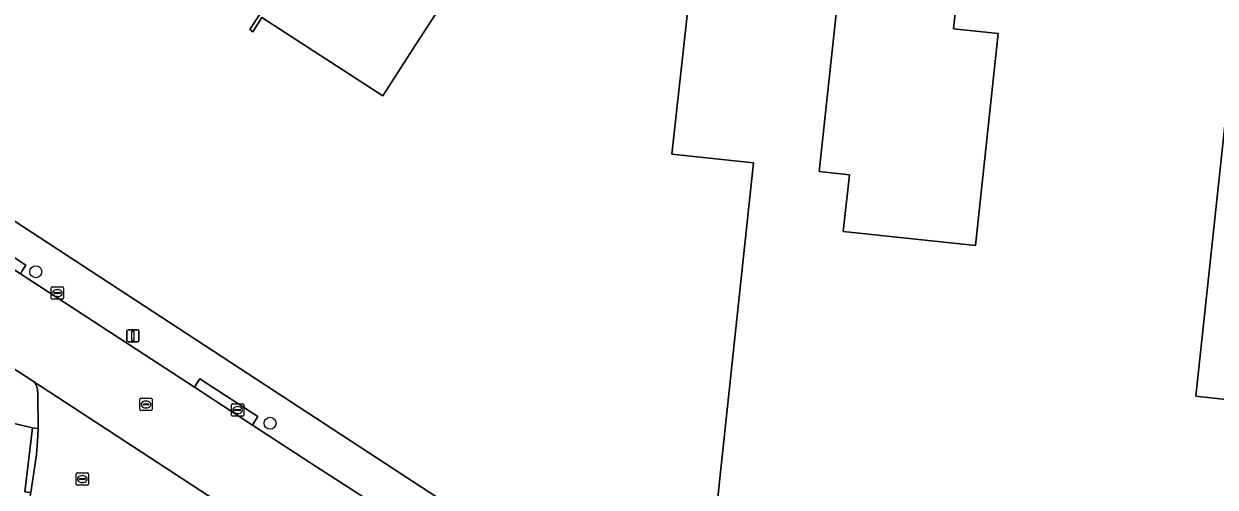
# Model space of a CAD drawing. Extents: x 162184 to 163154, y 385507 to 386516.
# Drawn here: x 162728.8 to 162826.3, y 386261.1 to 386299 of the extents above; entities that cross this region are included whole.
import ezdxf

# ---------------------------------------------------------------- set-up
doc = ezdxf.new("R2010")
doc.units = 0
for name, color, linetype in [('IMGEO_Boom', 7, 'Continuous'), ('IMGEO_Erf', 7, 'Continuous'), ('IMGEO_Kolk', 7, 'Continuous'), ('IMGEO_Lichtmast', 7, 'Continuous'), ('IMGEO_Pand', 7, 'Continuous'), ('IMGEO_Rijbaan_lokaal_gesloten', 7, 'Continuous'), ('IMGEO_Rijbaan_lokaal_open', 7, 'Continuous'), ('IMGEO_Rioolput', 7, 'Continuous'), ('IMGEO_Voetpad_open', 7, 'Continuous')]:
    doc.layers.add(name, color=color, linetype=linetype)

msp = doc.modelspace()

# ---------------------------------------------------------------- linework, layer by layer
at = {"layer": 'IMGEO_Boom'}
for centre in [(162729.769, 386278.685), (162748.953, 386266.284)]:
    msp.add_circle(centre, 0.489, dxfattribs=at)
at = {"layer": 'IMGEO_Erf'}
for points in [[(162732.367, 386361.489), (162726.815, 386365.179), (162725.455, 386363.095), (162689.488, 386307.968), (162695.171, 386304.265), (162697.61, 386302.685), (162711.738, 386293.458), (162766.229, 386257.869), (162771.924, 386254.15), (162776.446, 386251.199), (162778.287, 386250), (162805.125, 386232.524)], [(162784.032, 386332.926), (162760.893, 386297.278), (162758.17, 386293.084), (162748.285, 386299.491), (162747.532, 386298.334), (162747.298, 386298.513), (162750.017, 386302.71)], [(162834.82, 386225.275), (162820.343, 386234.71), (162827.472, 386245.542), (162824.108, 386245.949), (162824.067, 386245.61), (162808.699, 386247.256), (162808.993, 386250), (162809.499, 386254.722), (162785.301, 386257.313), (162785.834, 386262.285), (162788.544, 386287.59), (162781.853, 386288.307), (162784.466, 386312.014), (162796.467, 386310.716), (162793.898, 386286.887), (162796.383, 386286.621), (162795.888, 386281.992), (162806.718, 386280.832), (162808.575, 386298.179), (162804.9, 386298.573), (162807.115, 386319.261), (162806.307, 386319.347), (162807.645, 386331.842), (162829.142, 386329.54)], [(162826.375, 386310.747), (162825.878, 386310.8), (162825.592, 386308.125), (162828.947, 386307.766), (162824.742, 386268.498), (162828.43, 386268.103)]]:
    msp.add_lwpolyline(points, dxfattribs=at)
at = {"layer": 'IMGEO_Kolk'}
for p, q in [((162731.038, 386276.516), (162731.038, 386277.368)), ((162731.113, 386277.442), (162731.965, 386277.442)), ((162731.297, 386276.936), (162731.297, 386276.948)), ((162731.34, 386276.985), (162731.738, 386276.985)), ((162731.526, 386277.222), (162731.551, 386277.222)), ((162731.781, 386276.948), (162731.781, 386276.936)), ((162732.039, 386277.368), (162732.039, 386276.516)), ((162731.965, 386276.442), (162731.113, 386276.442)), ((162731.735, 386276.899), (162731.337, 386276.899)), ((162731.549, 386276.662), (162731.524, 386276.662)), ((162745.792, 386266.94), (162745.792, 386267.792)), ((162745.867, 386267.866), (162746.719, 386267.866)), ((162746.051, 386267.36), (162746.051, 386267.372)), ((162746.489, 386267.323), (162746.091, 386267.323)), ((162746.094, 386267.409), (162746.492, 386267.409)), ((162746.28, 386267.646), (162746.305, 386267.646)), ((162746.535, 386267.372), (162746.535, 386267.36)), ((162746.793, 386267.792), (162746.793, 386266.94)), ((162746.719, 386266.866), (162745.867, 386266.866)), ((162746.303, 386267.086), (162746.278, 386267.086))]:
    msp.add_line(p, q, dxfattribs=at)
for points in [[(162731.038, 386276.516), (162731.038, 386277.368)], [(162731.113, 386277.442), (162731.965, 386277.442)], [(162732.039, 386277.368), (162732.039, 386276.516)], [(162731.965, 386276.442), (162731.113, 386276.442)], [(162745.792, 386266.94), (162745.792, 386267.792)], [(162745.867, 386267.866), (162746.719, 386267.866)], [(162746.793, 386267.792), (162746.793, 386266.94)], [(162746.719, 386266.866), (162745.867, 386266.866)]]:
    msp.add_lwpolyline(points, dxfattribs=at)
for centre, radius, start, end in [((162731.115, 386277.366), 0.0765, 91.55205, 178.44795), ((162731.115, 386277.366), 0.0765, 91.55205, 178.44795), ((162731.337, 386276.945), 0.0403, 85.87752, 175.75265), ((162731.334, 386276.935), 0.0366, 178.93798, 274.71019), ((162731.738, 386276.942), 0.043, 264.86636, 352.45326), ((162731.742, 386276.947), 0.0386, 1.73085, 96.63898), ((162731.963, 386277.366), 0.0765, 1.55205, 88.44795), ((162731.963, 386277.366), 0.0765, 1.55205, 88.44795), ((162731.115, 386276.518), 0.0765, 181.55205, 268.44795), ((162731.115, 386276.518), 0.0765, 181.55205, 268.44795), ((162731.963, 386276.518), 0.0765, 271.55205, 358.44795), ((162731.963, 386276.518), 0.0765, 271.55205, 358.44795), ((162745.869, 386267.79), 0.0765, 91.55205, 178.44795), ((162745.869, 386267.79), 0.0765, 91.55205, 178.44795), ((162746.091, 386267.369), 0.0403, 85.87752, 175.75265), ((162746.088, 386267.359), 0.0366, 178.93798, 274.71019), ((162746.492, 386267.366), 0.043, 264.86636, 352.45326), ((162746.496, 386267.371), 0.0386, 1.73085, 96.63898), ((162746.717, 386267.79), 0.0765, 1.55205, 88.44795), ((162746.717, 386267.79), 0.0765, 1.55205, 88.44795), ((162745.869, 386266.942), 0.0765, 181.55205, 268.44795), ((162745.869, 386266.942), 0.0765, 181.55205, 268.44795), ((162746.717, 386266.942), 0.0765, 271.55205, 358.44795), ((162746.717, 386266.942), 0.0765, 271.55205, 358.44795)]:
    msp.add_arc(centre, radius, start, end, dxfattribs=at)
for centre, major_axis, ratio, start_param, end_param in [((162731.525, 386276.942), (-0.387, 0.002), 0.722429, 4.712389, 7.853982), ((162731.55, 386276.942), (-0.39, 0.002), 0.717154, 1.570796, 4.712389), ((162746.279, 386267.366), (-0.387, 0.002), 0.722429, 4.712389, 7.853982), ((162746.304, 386267.366), (-0.39, 0.002), 0.717154, 1.570796, 4.712389)]:
    msp.add_ellipse(centre, major_axis=major_axis, ratio=ratio, start_param=start_param, end_param=end_param, dxfattribs=at)
at = {"layer": 'IMGEO_Lichtmast'}
for p, q in [((162737.223, 386273.037), (162737.223, 386273.837)), ((162737.223, 386273.837), (162737.223, 386273.037)), ((162737.323, 386273.937), (162738.113, 386273.937)), ((162738.113, 386273.937), (162737.323, 386273.937)), ((162738.213, 386273.837), (162738.213, 386273.037)), ((162738.213, 386273.037), (162738.213, 386273.837)), ((162738.113, 386272.937), (162737.323, 386272.937)), ((162737.323, 386272.937), (162738.113, 386272.937))]:
    msp.add_line(p, q, dxfattribs=at)
msp.add_lwpolyline([(162737.643, 386273.812), (162737.793, 386273.812), (162737.793, 386273.062), (162737.643, 386273.062), (162737.643, 386273.812)], dxfattribs=at)
for centre, start, end in [((162737.323, 386273.837), 90, 180), ((162737.323, 386273.837), 90, 180), ((162737.323, 386273.037), 180, 270), ((162737.323, 386273.037), 180, 270), ((162738.113, 386273.837), 0, 90), ((162738.113, 386273.837), 360, 90), ((162738.113, 386273.037), 270, 0), ((162738.113, 386273.037), 270, 0)]:
    msp.add_arc(centre, 0.1, start, end, dxfattribs=at)
at = {"layer": 'IMGEO_Pand'}
msp.add_lwpolyline([(162785.869, 386331.741), (162787.34, 386345.442), (162776.82, 386346.579), (162768.055, 386333.074), (162768.323, 386332.898), (162768.478, 386333.132), (162768.804, 386332.918), (162754.712, 386311.223), (162754.988, 386311.061), (162755.131, 386311.303), (162755.459, 386311.111), (162750.017, 386302.71), (162747.298, 386298.513), (162747.532, 386298.334), (162748.285, 386299.491), (162758.17, 386293.084), (162760.893, 386297.278), (162784.032, 386332.926)], close=True, dxfattribs=at)
for points in [[(162829.142, 386329.54), (162807.645, 386331.842), (162806.307, 386319.347), (162807.115, 386319.261), (162804.9, 386298.573), (162808.575, 386298.179), (162806.718, 386280.832), (162795.888, 386281.992), (162796.383, 386286.621), (162793.898, 386286.887), (162796.467, 386310.716), (162784.466, 386312.014), (162781.853, 386288.307), (162788.544, 386287.59), (162785.834, 386262.285), (162785.301, 386257.313), (162809.499, 386254.722), (162808.993, 386250), (162808.699, 386247.256), (162824.067, 386245.61), (162824.108, 386245.949), (162827.472, 386245.542), (162820.343, 386234.71), (162834.82, 386225.275)], [(162838.571, 386223.948), (162841.856, 386223.595), (162841.892, 386223.9), (162841.334, 386223.966), (162841.594, 386226.371), (162845.871, 386225.908), (162846.416, 386230.879), (162848.513, 386250), (162848.555, 386250.382), (162843.834, 386250.9), (162843.735, 386250), (162843.687, 386249.56), (162842.992, 386250), (162834.378, 386255.452), (162834.707, 386255.953), (162834.439, 386256.128), (162831.816, 386252.143), (162826.779, 386252.682), (162828.43, 386268.103), (162824.742, 386268.498), (162828.947, 386307.766)]]:
    msp.add_lwpolyline(points, dxfattribs=at)
at = {"layer": 'IMGEO_Rijbaan_lokaal_gesloten'}
for points in [[(162702.823, 386295.273), (162694.436, 386300.775), (162687.215, 386305.558), (162686.564, 386305.989), (162682.166, 386308.827), (162681.036, 386309.556), (162680.468, 386309.941), (162679.959, 386310.277), (162671.746, 386315.696), (162671.257, 386316.019), (162669.691, 386317.045), (162650.981, 386329.18), (162644.111, 386333.677), (162640.381, 386327.933), (162647.775, 386323.092), (162651.022, 386320.911), (162667.801, 386309.976), (162676.05, 386304.6), (162729.502, 386269.766), (162744.525, 386259.941), (162759.763, 386250), (162786.38, 386232.664), (162789.668, 386230.538)], [(162793.795, 386236.132), (162789.989, 386238.595), (162775.213, 386248.285), (162769.816, 386251.751), (162752.763, 386262.703), (162747.515, 386266.139), (162742.76, 386269.251), (162741.595, 386270.014), (162728.502, 386278.518), (162723.765, 386281.594), (162710.643, 386290.117), (162702.823, 386295.273)]]:
    msp.add_lwpolyline(points, dxfattribs=at)
at = {"layer": 'IMGEO_Rijbaan_lokaal_open'}
msp.add_lwpolyline([(162744.525, 386259.941), (162729.502, 386269.766), (162729.561, 386269.719), (162729.627, 386269.657), (162729.687, 386269.59), (162729.741, 386269.517), (162729.788, 386269.44), (162729.829, 386269.359), (162729.861, 386269.275), (162729.886, 386269.189), (162729.904, 386269.1), (162729.913, 386269.01), (162729.938, 386268.669), (162729.969, 386265.862), (162729.933, 386265.228), (162729.814, 386263.702), (162729.365, 386260.61), (162729.19, 386259.752), (162728.39, 386256.734)], dxfattribs=at)
at = {"layer": 'IMGEO_Rioolput'}
for p, q in [((162738.288, 386267.398), (162738.288, 386268.25)), ((162738.363, 386268.324), (162739.215, 386268.324)), ((162739.289, 386268.25), (162739.289, 386267.398)), ((162739.215, 386267.324), (162738.363, 386267.324)), ((162738.547, 386267.818), (162738.547, 386267.83)), ((162738.985, 386267.781), (162738.587, 386267.781)), ((162738.59, 386267.867), (162738.988, 386267.867)), ((162738.799, 386267.544), (162738.774, 386267.544)), ((162738.776, 386268.104), (162738.801, 386268.104)), ((162739.031, 386267.83), (162739.031, 386267.818)), ((162733.076, 386261.29), (162733.076, 386262.142)), ((162733.151, 386262.216), (162734.003, 386262.216)), ((162733.335, 386261.71), (162733.335, 386261.722)), ((162733.773, 386261.673), (162733.375, 386261.673)), ((162733.378, 386261.759), (162733.776, 386261.759)), ((162733.587, 386261.436), (162733.562, 386261.436)), ((162733.564, 386261.996), (162733.589, 386261.996)), ((162733.819, 386261.722), (162733.819, 386261.71)), ((162734.077, 386262.142), (162734.077, 386261.29)), ((162734.003, 386261.216), (162733.151, 386261.216))]:
    msp.add_line(p, q, dxfattribs=at)
for points in [[(162738.288, 386267.398), (162738.288, 386268.25)], [(162738.363, 386268.324), (162739.215, 386268.324)], [(162739.289, 386268.25), (162739.289, 386267.398)], [(162739.215, 386267.324), (162738.363, 386267.324)], [(162733.076, 386261.29), (162733.076, 386262.142)], [(162733.151, 386262.216), (162734.003, 386262.216)], [(162734.077, 386262.142), (162734.077, 386261.29)], [(162734.003, 386261.216), (162733.151, 386261.216)]]:
    msp.add_lwpolyline(points, dxfattribs=at)
for centre, radius, start, end in [((162738.365, 386268.248), 0.0765, 91.55205, 178.44795), ((162738.365, 386268.248), 0.0765, 91.55205, 178.44795), ((162739.213, 386268.248), 0.0765, 1.55205, 88.44795), ((162739.213, 386268.248), 0.0765, 1.55205, 88.44795), ((162738.365, 386267.4), 0.0765, 181.55205, 268.44795), ((162738.365, 386267.4), 0.0765, 181.55205, 268.44795), ((162738.587, 386267.827), 0.0403, 85.87752, 175.75265), ((162738.584, 386267.817), 0.0366, 178.93798, 274.71019), ((162738.988, 386267.824), 0.043, 264.86636, 352.45326), ((162738.992, 386267.829), 0.0386, 1.73085, 96.63898), ((162739.213, 386267.4), 0.0765, 271.55205, 358.44795), ((162739.213, 386267.4), 0.0765, 271.55205, 358.44795), ((162733.153, 386262.14), 0.0765, 91.55205, 178.44795), ((162733.153, 386262.14), 0.0765, 91.55205, 178.44795), ((162733.375, 386261.719), 0.0403, 85.87752, 175.75265), ((162733.372, 386261.709), 0.0366, 178.93798, 274.71019), ((162733.776, 386261.716), 0.043, 264.86636, 352.45326), ((162733.78, 386261.721), 0.0386, 1.73085, 96.63898), ((162734.001, 386262.14), 0.0765, 1.55205, 88.44795), ((162734.001, 386262.14), 0.0765, 1.55205, 88.44795), ((162733.153, 386261.292), 0.0765, 181.55205, 268.44795), ((162733.153, 386261.292), 0.0765, 181.55205, 268.44795), ((162734.001, 386261.292), 0.0765, 271.55205, 358.44795), ((162734.001, 386261.292), 0.0765, 271.55205, 358.44795)]:
    msp.add_arc(centre, radius, start, end, dxfattribs=at)
for centre, major_axis, ratio, start_param, end_param in [((162738.775, 386267.824), (-0.387, 0.002), 0.722429, 4.712389, 7.853982), ((162738.8, 386267.824), (-0.39, 0.002), 0.717154, 1.570796, 4.712389), ((162733.563, 386261.716), (-0.387, 0.002), 0.722429, 4.712389, 7.853982), ((162733.588, 386261.716), (-0.39, 0.002), 0.717154, 1.570796, 4.712389)]:
    msp.add_ellipse(centre, major_axis=major_axis, ratio=ratio, start_param=start_param, end_param=end_param, dxfattribs=at)
at = {"layer": 'IMGEO_Voetpad_open'}
for points in [[(162663.186, 386309.305), (162691.308, 386290.98), (162704.191, 386282.584), (162726.173, 386268.26), (162725.376, 386267.042), (162726.973, 386266.519), (162729.506, 386265.918), (162729.969, 386265.862), (162729.938, 386268.669), (162729.913, 386269.01), (162729.904, 386269.1), (162729.886, 386269.189), (162729.861, 386269.275), (162729.829, 386269.359), (162729.788, 386269.44), (162729.741, 386269.517), (162729.687, 386269.59), (162729.627, 386269.657), (162729.561, 386269.719), (162729.502, 386269.766), (162676.05, 386304.6)], [(162694.436, 386300.775), (162702.823, 386295.273), (162710.643, 386290.117), (162723.765, 386281.594), (162723.96, 386281.893), (162724.233, 386282.311), (162728.965, 386279.227), (162728.692, 386278.809), (162728.502, 386278.518), (162741.595, 386270.014), (162742.76, 386269.251), (162742.931, 386269.513), (162743.204, 386269.931), (162747.962, 386266.824), (162747.689, 386266.406), (162747.515, 386266.139), (162752.763, 386262.703), (162769.816, 386251.751), (162771.924, 386254.15), (162766.229, 386257.869), (162711.738, 386293.458), (162697.61, 386302.685)], [(162728.39, 386256.734), (162729.19, 386259.752), (162729.365, 386260.61), (162728.869, 386260.67), (162729.449, 386265.446), (162729.506, 386265.918), (162726.973, 386266.519)]]:
    msp.add_lwpolyline(points, dxfattribs=at)
for points in [[(162724.233, 386282.311), (162723.96, 386281.893), (162723.765, 386281.594), (162728.502, 386278.518), (162728.692, 386278.809), (162728.965, 386279.227)], [(162743.204, 386269.931), (162742.931, 386269.513), (162742.76, 386269.251), (162747.515, 386266.139), (162747.689, 386266.406), (162747.962, 386266.824)], [(162729.969, 386265.862), (162729.506, 386265.918), (162729.449, 386265.446), (162728.869, 386260.67), (162729.365, 386260.61), (162729.814, 386263.702), (162729.933, 386265.228)]]:
    msp.add_lwpolyline(points, close=True, dxfattribs=at)

doc.saveas('drawing.dxf')
